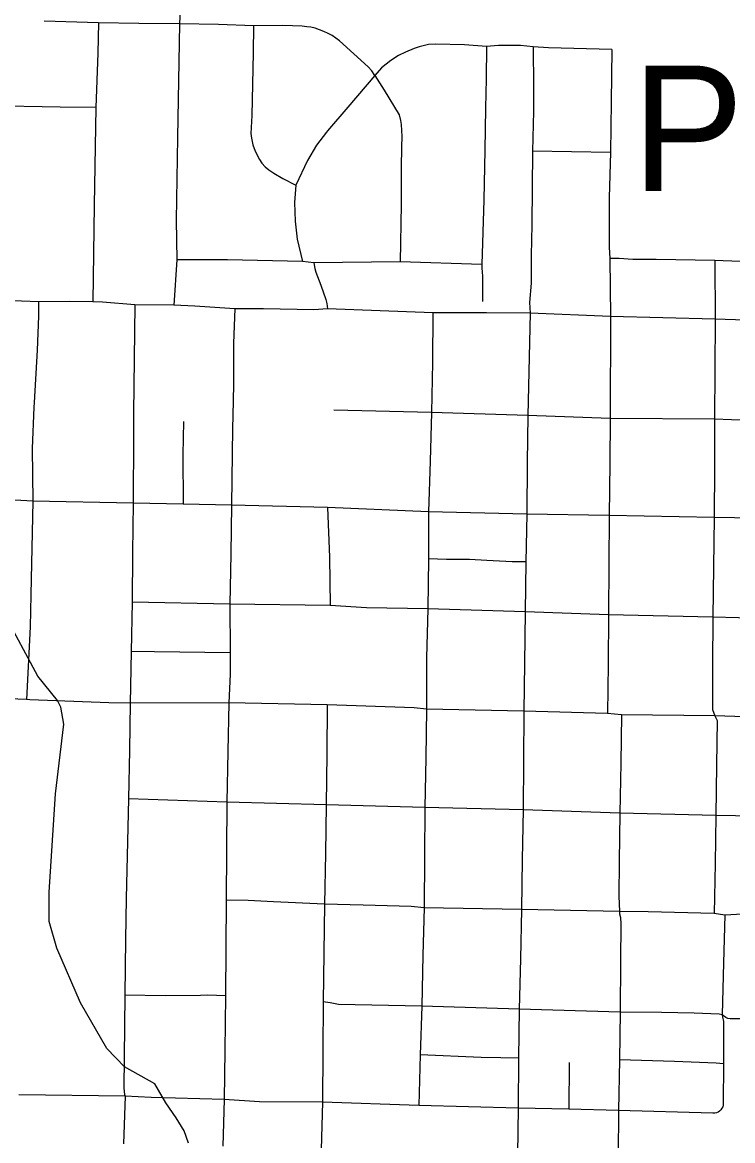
# Model space of a CAD drawing. Extents: x -19 to 366, y -4 to 359.
# Drawn here: x 151.971 to 152.424, y 189.871 to 190.584 of the extents above; entities that cross this region are included whole.
import ezdxf

# ---------------------------------------------------------------- set-up
doc = ezdxf.new("R2010")
doc.units = 0
for name, color, linetype in [('R_Border', 7, 'Continuous'), ('R_Striping', 7, 'Continuous'), ('R_Temp Easement', 7, 'Continuous'), ('Sheet Fence', 7, 'Continuous')]:
    doc.layers.add(name, color=color, linetype=linetype)

msp = doc.modelspace()

# ---------------------------------------------------------------- linework, layer by layer
at = {"layer": 'R_Striping'}
for points in [[(152.07432, 190.62639), (152.07353, 190.62521), (152.07295, 190.62391), (152.07257, 190.62254), (152.07242, 190.62112), (152.07202, 190.59588), (152.07153, 190.58286)], [(152.01993, 190.58333), (151.98534, 190.58446)], [(152.01993, 190.58333), (152.01951, 190.564), (152.01811, 190.52948)], [(152.07153, 190.58286), (152.04564, 190.58295), (152.01993, 190.58333)], [(152.07153, 190.58286), (152.07024, 190.51035), (152.06931, 190.45762), (152.06973, 190.43238)], [(152.11863, 190.58159), (152.09627, 190.58231), (152.07153, 190.58286)], [(152.11863, 190.58159), (152.11846, 190.56422), (152.11754, 190.5244), (152.11686, 190.51298), (152.11729, 190.50992), (152.11815, 190.50576), (152.11964, 190.50159), (152.12239, 190.49626), (152.12392, 190.49391), (152.12598, 190.49171), (152.12836, 190.4897), (152.1315, 190.48763), (152.13743, 190.48425), (152.14551, 190.47997)], [(152.19586, 190.54974), (152.19397, 190.55287), (152.19165, 190.55532), (152.17343, 190.57189), (152.17111, 190.57365), (152.16867, 190.57526), (152.16612, 190.57669), (152.16347, 190.57795), (152.16076, 190.57903), (152.15799, 190.57992), (152.15515, 190.58062), (152.15256, 190.58089), (152.14959, 190.58119), (152.13743, 190.58169), (152.11863, 190.58159)], [(152.23011, 190.56953), (152.22423, 190.56812), (152.22109, 190.56714), (152.21542, 190.56481), (152.21102, 190.56256), (152.2062, 190.55948), (152.20024, 190.55478), (152.19586, 190.54974)], [(152.26707, 190.56835), (152.25306, 190.56943), (152.23453, 190.56979), (152.23011, 190.56953)], [(152.26707, 190.56835), (152.26688, 190.54777), (152.26642, 190.52914), (152.26596, 190.50231), (152.26544, 190.47074), (152.26421, 190.42949)], [(152.29682, 190.56803), (152.28882, 190.56887), (152.27475, 190.56896), (152.26707, 190.56835)], [(152.29682, 190.56803), (152.29711, 190.54269), (152.29698, 190.53441), (152.2971, 190.52713), (152.29635, 190.50159)], [(152.34692, 190.56634), (152.30657, 190.56752), (152.29682, 190.56803)], [(152.34692, 190.56634), (152.34649, 190.53303)], [(152.19586, 190.54974), (152.17877, 190.52957), (152.16577, 190.51454), (152.16509, 190.51365), (152.15884, 190.50545), (152.15303, 190.49569), (152.14551, 190.47997)], [(152.19586, 190.54974), (152.20189, 190.54049), (152.21137, 190.52474), (152.21233, 190.52113), (152.21278, 190.51863), (152.21303, 190.51485), (152.21308, 190.51104), (152.21294, 190.50444), (152.21263, 190.491), (152.21274, 190.46758), (152.21201, 190.4312)], [(152.01811, 190.52948), (151.99537, 190.5297), (151.94909, 190.53047)], [(152.01811, 190.52948), (152.0172, 190.46722), (152.01632, 190.40563)], [(152.34649, 190.53303), (152.34611, 190.50077)], [(152.29635, 190.50159), (152.29595, 190.45481), (152.29561, 190.43527), (152.29556, 190.43278), (152.29565, 190.42033), (152.29557, 190.4176), (152.29456, 190.40533), (152.29486, 190.39847)], [(152.34611, 190.50077), (152.29635, 190.50159)], [(152.34611, 190.50077), (152.3453, 190.47216), (152.34535, 190.44043), (152.34573, 190.43328)], [(152.14551, 190.47997), (152.14468, 190.46904), (152.14509, 190.457), (152.14649, 190.44562), (152.14985, 190.43145)], [(152.06973, 190.43238), (152.06786, 190.40363)], [(152.14985, 190.43145), (152.10208, 190.43236), (152.06973, 190.43238)], [(152.15708, 190.43054), (152.14985, 190.43145)], [(152.21201, 190.4312), (152.15708, 190.43054)], [(152.15708, 190.43054), (152.15769, 190.4269), (152.15828, 190.42445), (152.16158, 190.41633), (152.16463, 190.40713), (152.16527, 190.40467), (152.16573, 190.40118)], [(152.26421, 190.42949), (152.21201, 190.4312)], [(152.26421, 190.42949), (152.26411, 190.42712), (152.26448, 190.42205), (152.26447, 190.40589)], [(152.34573, 190.43328), (152.3461, 190.39628)], [(152.41256, 190.43192), (152.37531, 190.43273), (152.36041, 190.43271), (152.3517, 190.43318), (152.34573, 190.43328)], [(152.41256, 190.43192), (152.41287, 190.39471)], [(152.4772, 190.42937), (152.41256, 190.43192)], [(151.98164, 190.40575), (151.94923, 190.40695)], [(151.98164, 190.40575), (151.98154, 190.3965), (151.98069, 190.37492), (151.9789, 190.34147), (151.97877, 190.33857), (151.97757, 190.31219), (151.97794, 190.2786)], [(152.01632, 190.40563), (152.00139, 190.40584), (151.98164, 190.40575)], [(152.04295, 190.40374), (152.02232, 190.40542), (152.01632, 190.40563)], [(152.04295, 190.40374), (152.04226, 190.33474), (152.04213, 190.32031), (152.04196, 190.27739)], [(152.06786, 190.40363), (152.04295, 190.40374)], [(152.10671, 190.40115), (152.08129, 190.403), (152.06786, 190.40363)], [(152.10671, 190.40115), (152.10599, 190.37924), (152.10585, 190.35299), (152.10543, 190.33293), (152.10529, 190.3252), (152.10464, 190.27617)], [(152.16573, 190.40118), (152.15703, 190.40047), (152.12508, 190.40125), (152.10671, 190.40115)], [(152.23302, 190.3986), (152.16573, 190.40118)], [(152.23302, 190.3986), (152.23273, 190.36692)], [(152.29486, 190.39847), (152.26717, 190.39863), (152.24746, 190.39875), (152.23302, 190.3986)], [(152.29486, 190.39847), (152.29345, 190.33315)], [(152.3461, 190.39628), (152.29486, 190.39847)], [(152.3461, 190.39628), (152.34599, 190.33129)], [(152.41287, 190.39471), (152.3461, 190.39628)], [(152.41287, 190.39471), (152.41241, 190.33083)], [(152.44509, 190.39357), (152.41287, 190.39471)], [(152.23273, 190.36692), (152.23212, 190.33505)], [(152.23212, 190.33505), (152.16974, 190.33662)], [(152.07399, 190.32935), (152.07351, 190.30829), (152.07391, 190.27677)], [(152.23212, 190.33505), (152.23132, 190.30422)], [(152.29345, 190.33315), (152.23212, 190.33505)], [(152.29345, 190.33315), (152.29311, 190.30333), (152.29274, 190.27045)], [(152.34599, 190.33129), (152.29345, 190.33315)], [(152.34599, 190.33129), (152.3457, 190.30301), (152.34535, 190.26953)], [(152.41241, 190.33083), (152.34599, 190.33129)], [(152.41241, 190.33083), (152.4123, 190.30034)], [(152.44524, 190.32978), (152.43406, 190.32997), (152.41241, 190.33083)], [(152.23132, 190.30422), (152.23024, 190.27196)], [(152.4123, 190.30034), (152.4122, 190.26817)], [(151.97794, 190.2786), (151.96278, 190.27943), (151.91672, 190.28012)], [(151.97794, 190.2786), (151.97669, 190.21904), (151.97626, 190.19859), (151.97395, 190.15226)], [(152.04196, 190.27739), (151.97794, 190.2786)], [(152.04196, 190.27739), (152.04163, 190.24591)], [(152.07391, 190.27677), (152.04196, 190.27739)], [(152.10464, 190.27617), (152.07391, 190.27677)], [(152.10464, 190.27617), (152.10413, 190.24502)], [(152.1657, 190.2747), (152.10464, 190.27617)], [(152.1657, 190.2747), (152.16707, 190.24292)], [(152.23024, 190.27196), (152.1657, 190.2747)], [(152.23024, 190.27196), (152.23005, 190.24195)], [(152.29274, 190.27045), (152.23024, 190.27196)], [(152.29274, 190.27045), (152.29228, 190.23992)], [(152.34535, 190.26953), (152.29274, 190.27045)], [(152.34535, 190.26953), (152.34509, 190.23859)], [(152.4122, 190.26817), (152.34535, 190.26953)], [(152.4122, 190.26817), (152.41172, 190.2366)], [(152.47719, 190.26719), (152.4122, 190.26817)], [(152.04163, 190.24591), (152.04129, 190.21439)], [(152.10413, 190.24502), (152.10362, 190.21309)], [(152.16707, 190.24292), (152.16759, 190.21226)], [(152.23005, 190.24195), (152.22982, 190.21012)], [(152.29228, 190.23992), (152.28356, 190.24007), (152.26729, 190.24097), (152.25633, 190.2414), (152.24172, 190.24161), (152.23005, 190.24195)], [(152.29228, 190.23992), (152.29179, 190.20819)], [(152.34509, 190.23859), (152.34483, 190.20618)], [(152.41172, 190.2366), (152.41125, 190.20479)], [(152.04129, 190.21439), (152.04069, 190.183)], [(152.10362, 190.21309), (152.04129, 190.21439)], [(152.10362, 190.21309), (152.10374, 190.1821)], [(152.16759, 190.21226), (152.10362, 190.21309)], [(152.22982, 190.21012), (152.19065, 190.21078), (152.16759, 190.21226)], [(152.22982, 190.21012), (152.22888, 190.17886)], [(152.29179, 190.20819), (152.22982, 190.21012)], [(152.29179, 190.20819), (152.29135, 190.17531)], [(152.34483, 190.20618), (152.29179, 190.20819)], [(152.34483, 190.20618), (152.34455, 190.17487)], [(152.41125, 190.20479), (152.34483, 190.20618)], [(152.41125, 190.20479), (152.41103, 190.1743)], [(152.47674, 190.20305), (152.41125, 190.20479)], [(152.04069, 190.183), (152.04007, 190.15004)], [(152.10374, 190.1821), (152.05546, 190.18267), (152.04069, 190.183)], [(152.10374, 190.1821), (152.10374, 190.16854), (152.10299, 190.15012)], [(152.22888, 190.17886), (152.22892, 190.14606)], [(152.29135, 190.17531), (152.29096, 190.14485)], [(152.34455, 190.17487), (152.34426, 190.14346)], [(152.41103, 190.1743), (152.41112, 190.14587), (152.41261, 190.14193)], [(151.97395, 190.15226), (151.96847, 190.15246), (151.91526, 190.15385)], [(152.04007, 190.15004), (152.02649, 190.15026), (151.97615, 190.15217), (151.97395, 190.15226)], [(152.04007, 190.15004), (152.03956, 190.12006)], [(152.10299, 190.15012), (152.04007, 190.15004)], [(152.10299, 190.15012), (152.10231, 190.11916)], [(152.1656, 190.14891), (152.10299, 190.15012)], [(152.1656, 190.14891), (152.1653, 190.11771)], [(152.22892, 190.14606), (152.22103, 190.14702), (152.1656, 190.14891)], [(152.22892, 190.14606), (152.2284, 190.11523)], [(152.29096, 190.14485), (152.22892, 190.14606)], [(152.29096, 190.14485), (152.29068, 190.11307)], [(152.34426, 190.14346), (152.29096, 190.14485)], [(152.35324, 190.14255), (152.34426, 190.14346)], [(152.35324, 190.14255), (152.35267, 190.1118)], [(152.41261, 190.14193), (152.35324, 190.14255)], [(152.41261, 190.14193), (152.41403, 190.13898), (152.41367, 190.11046)], [(152.47652, 190.13986), (152.41261, 190.14193)], [(152.03956, 190.12006), (152.03905, 190.08908)], [(152.10231, 190.11916), (152.10161, 190.08684)], [(152.1653, 190.11771), (152.16499, 190.08511)], [(152.2284, 190.11523), (152.22785, 190.0835)], [(152.29068, 190.11307), (152.29042, 190.08212)], [(152.35267, 190.1118), (152.35211, 190.07997)], [(152.41367, 190.11046), (152.41328, 190.07833)], [(152.03905, 190.08908), (152.03758, 190.02555), (152.03699, 189.99942), (152.03663, 189.96387)], [(152.10161, 190.08684), (152.03905, 190.08908)], [(152.10161, 190.08684), (152.10145, 190.05603)], [(152.16499, 190.08511), (152.10161, 190.08684)], [(152.16499, 190.08511), (152.1645, 190.05417)], [(152.22785, 190.0835), (152.16499, 190.08511)], [(152.22785, 190.0835), (152.22766, 190.05205)], [(152.29042, 190.08212), (152.22785, 190.0835)], [(152.29042, 190.08212), (152.28992, 190.05033)], [(152.35211, 190.07997), (152.29042, 190.08212)], [(152.35211, 190.07997), (152.35156, 190.04913)], [(152.41328, 190.07833), (152.35211, 190.07997)], [(152.41328, 190.07833), (152.41275, 190.04776)], [(152.47629, 190.07737), (152.41328, 190.07833)], [(152.10145, 190.05603), (152.10128, 190.0245)], [(152.1645, 190.05417), (152.16397, 190.02185)], [(152.22766, 190.05205), (152.22744, 190.0195)], [(152.28992, 190.05033), (152.28941, 190.01843)], [(152.35156, 190.04913), (152.35144, 190.02701), (152.35185, 190.01727)], [(152.41275, 190.04776), (152.41216, 190.01591)], [(152.10128, 190.0245), (152.10085, 189.96361)], [(152.13131, 190.02344), (152.1153, 190.02422), (152.10128, 190.0245)], [(152.16397, 190.02185), (152.13131, 190.02344)], [(152.16397, 190.02185), (152.16294, 189.95981)], [(152.22744, 190.0195), (152.2192, 190.02035), (152.18855, 190.02131), (152.16397, 190.02185)], [(152.22744, 190.0195), (152.22647, 189.98948)], [(152.28941, 190.01843), (152.22744, 190.0195)], [(152.28941, 190.01843), (152.28871, 189.98702)], [(152.35185, 190.01727), (152.28941, 190.01843)], [(152.35185, 190.01727), (152.35192, 190.01569), (152.35253, 190.01351), (152.35273, 190.0093), (152.35251, 189.98578)], [(152.41216, 190.01591), (152.37021, 190.01704), (152.35185, 190.01727)], [(152.41889, 190.01497), (152.41216, 190.01591)], [(152.43029, 190.01549), (152.41889, 190.01497)], [(152.41889, 190.01497), (152.41814, 189.98461)], [(152.22647, 189.98948), (152.22588, 189.95694)], [(152.28871, 189.98702), (152.28799, 189.95505)], [(152.35251, 189.98578), (152.35218, 189.9531)], [(152.41814, 189.98461), (152.41736, 189.95149)], [(152.03663, 189.96387), (152.03611, 189.90462), (152.03641, 189.90077), (152.03689, 189.89969)], [(152.10085, 189.96361), (152.08923, 189.96405), (152.08495, 189.96371), (152.06229, 189.96357), (152.03663, 189.96387)], [(152.10085, 189.96361), (152.10033, 189.92863)], [(152.16294, 189.95981), (152.16272, 189.92825)], [(152.22588, 189.95694), (152.17275, 189.95802), (152.16758, 189.95912), (152.16294, 189.95981)], [(152.22588, 189.95694), (152.22494, 189.92589)], [(152.28799, 189.95505), (152.22588, 189.95694)], [(152.28799, 189.95505), (152.2876, 189.92373)], [(152.35218, 189.9531), (152.28799, 189.95505)], [(152.35218, 189.9531), (152.35179, 189.92277)], [(152.41736, 189.95149), (152.41536, 189.9519), (152.39954, 189.95243), (152.37857, 189.95293), (152.35218, 189.9531)], [(152.41736, 189.95149), (152.41748, 189.94986), (152.418, 189.94815), (152.4181, 189.94728), (152.41803, 189.92028)], [(152.47519, 189.94835), (152.4733, 189.94835), (152.47118, 189.94864), (152.44299, 189.94906), (152.43629, 189.94887), (152.42243, 189.94886), (152.42096, 189.94913), (152.41959, 189.94968), (152.41736, 189.95149)], [(152.10033, 189.92863), (152.09986, 189.89742)], [(152.16272, 189.92825), (152.16251, 189.89577)], [(152.22494, 189.92589), (152.22396, 189.89356)], [(152.2876, 189.92373), (152.27615, 189.92409), (152.26371, 189.9242), (152.22494, 189.92589)], [(152.2876, 189.92373), (152.2872, 189.89198)], [(152.35179, 189.92277), (152.35133, 189.89053)], [(152.41803, 189.92028), (152.41336, 189.92059), (152.3869, 189.9216), (152.35179, 189.92277)], [(152.3197, 189.92106), (152.31957, 189.8913)], [(152.41803, 189.92028), (152.418, 189.89511), (152.41792, 189.89398), (152.41762, 189.89288), (152.41713, 189.89186), (152.41647, 189.89093), (152.41564, 189.89014)], [(152.03689, 189.89969), (151.96904, 189.90049)], [(152.03689, 189.89969), (152.03577, 189.86929)], [(152.09986, 189.89742), (152.05345, 189.89874), (152.03689, 189.89969)], [(152.09986, 189.89742), (152.09917, 189.86772)], [(152.16251, 189.89577), (152.12255, 189.89594), (152.09986, 189.89742)], [(152.16251, 189.89577), (152.16168, 189.86555)], [(152.22396, 189.89356), (152.16251, 189.89577)], [(152.2872, 189.89198), (152.22396, 189.89356)], [(152.2872, 189.89198), (152.2868, 189.86259)], [(152.31957, 189.8913), (152.2872, 189.89198)], [(152.35133, 189.89053), (152.31957, 189.8913)], [(152.35133, 189.89053), (152.35099, 189.8616)], [(152.41564, 189.89014), (152.41469, 189.8895), (152.41366, 189.88905), (152.41255, 189.88878), (152.41142, 189.88872), (152.35133, 189.89053)]]:
    msp.add_lwpolyline(points, dxfattribs=at)
at = {"layer": 'R_Temp Easement'}
msp.add_lwpolyline([(152.07723, 189.8696), (152.07443, 189.87752), (152.06935, 189.88578), (152.06274, 189.89533), (152.05569, 189.90753), (152.03635, 189.91834), (152.02515, 189.92989), (152.00832, 189.95917), (151.99328, 189.99381), (151.98842, 190.01081), (151.98845, 190.02961), (151.99242, 190.09218), (151.99785, 190.13655), (151.99594, 190.14753), (151.99378, 190.15166), (151.98118, 190.16717), (151.9598, 190.207)], dxfattribs=at)
at = {"layer": 'Sheet Fence'}
for points in [[(156.50946, 189.3937), (156.44759, 191.65634), (156.2114, 200.27623), (155.97446, 208.89626), (155.73678, 217.51643), (155.49836, 226.13674), (155.2592, 234.75719), (155.01929, 243.37778), (154.77865, 251.9985), (154.53727, 260.61937), (154.29515, 269.24038), (154.0523, 277.86152), (153.80871, 286.48281), (153.56438, 295.10424), (153.31933, 303.72581), (153.07354, 312.34752), (152.82702, 320.96938), (152.57978, 329.59137), (152.3318, 338.21351), (152.0831, 346.83579)], [(154.11585, 1.87092), (153.9063, 10.48743), (153.69602, 19.10409), (153.48501, 27.72087), (153.27327, 36.3378), (153.0608, 44.95486), (152.84759, 53.57206), (152.63366, 62.1894), (152.419, 70.80688), (152.20362, 79.42449), (151.98751, 88.04225), (151.77068, 96.66014), (151.55312, 105.27817), (151.33484, 113.89634), (151.11584, 122.51465), (150.89612, 131.13311), (150.67568, 139.7517), (150.45452, 148.37043), (150.23264, 156.98931), (150.01005, 165.60832), (149.78674, 174.22748), (149.56272, 182.84677), (149.33799, 191.46621), (149.11254, 200.0858), (148.88638, 208.70552), (148.65952, 217.32539), (148.43194, 225.9454), (148.20366, 234.56555), (147.97466, 243.18584), (147.74497, 251.80628), (147.51457, 260.42687), (147.28346, 269.04759), (147.05165, 277.66846), (146.81914, 286.28948), (146.58593, 294.91064), (146.35202, 303.53194), (146.11742, 312.15339), (145.88211, 320.77499), (145.64611, 329.39673), (145.40941, 338.01861), (145.17202, 346.64065)], [(0, 189.51617), (7.11214, 189.52059), (14.22427, 189.53386), (21.33637, 189.55597), (28.44845, 189.58693), (35.56048, 189.62672), (42.67245, 189.67537), (49.78436, 189.73285), (56.89619, 189.79918), (64.00793, 189.87436), (71.11958, 189.95838), (78.23111, 190.05124), (85.34253, 190.15294), (92.45381, 190.26349), (99.56495, 190.38288), (106.67593, 190.51112), (113.78675, 190.6482), (120.89739, 190.79412), (128.00785, 190.94888), (135.11811, 191.11248), (142.22816, 191.28493), (149.33799, 191.46621), (156.44759, 191.65634), (163.55694, 191.85531), (170.66605, 192.06312), (177.77489, 192.27977), (184.88345, 192.50526), (191.99173, 192.73959), (199.09971, 192.98276), (206.20739, 193.23477), (213.31474, 193.49561), (220.42177, 193.7653), (227.52845, 194.04382), (234.63479, 194.33118), (241.74076, 194.62738), (248.84635, 194.93241), (255.95157, 195.24628), (263.05638, 195.56898), (270.16079, 195.90052), (277.26478, 196.24089), (284.36834, 196.5901), (291.47147, 196.94814), (298.57414, 197.31501), (305.67635, 197.69072), (312.77809, 198.07525), (319.87934, 198.46862), (326.9801, 198.87082), (334.08035, 199.28185), (341.18009, 199.7017)], [(0, 180.89994), (7.12284, 180.90436), (14.24566, 180.9176), (21.36847, 180.93968), (28.49124, 180.97058), (35.61397, 181.01031), (42.73664, 181.05888), (49.85925, 181.11627), (56.98178, 181.18249), (64.10422, 181.25754), (71.22656, 181.34142), (78.3488, 181.43413), (85.47091, 181.53567), (92.5929, 181.64603), (99.71474, 181.76523), (106.83643, 181.89325), (113.95795, 182.0301), (121.0793, 182.17578), (128.20046, 182.33029), (135.32143, 182.49362), (142.44218, 182.66579), (149.56272, 182.84677), (156.68303, 183.03659), (163.8031, 183.23523), (170.92291, 183.4427), (178.04247, 183.65899), (185.16175, 183.88411), (192.28074, 184.11805), (199.39944, 184.36082), (206.51784, 184.61242), (213.63591, 184.87283), (220.75366, 185.14207), (227.87107, 185.42014), (234.98813, 185.70702), (242.10483, 186.00273), (249.22115, 186.30726), (256.33709, 186.62061), (263.45264, 186.94279), (270.56779, 187.27378), (277.68251, 187.61359), (284.79682, 187.96222), (291.91068, 188.31967), (299.02409, 188.68594), (306.13705, 189.06103), (313.24954, 189.44494), (320.36154, 189.83766), (327.47305, 190.23919), (334.58406, 190.64954), (341.69455, 191.06871)]]:
    msp.add_spline(points, degree=3, dxfattribs=at)

# ---------------------------------------------------------------- texts
at = {"layer": 'R_Border'}
msp.add_text('Pop. 193,524', height=0.08, dxfattribs=at).set_placement((152.3597, 190.47618))

doc.saveas('drawing.dxf')
